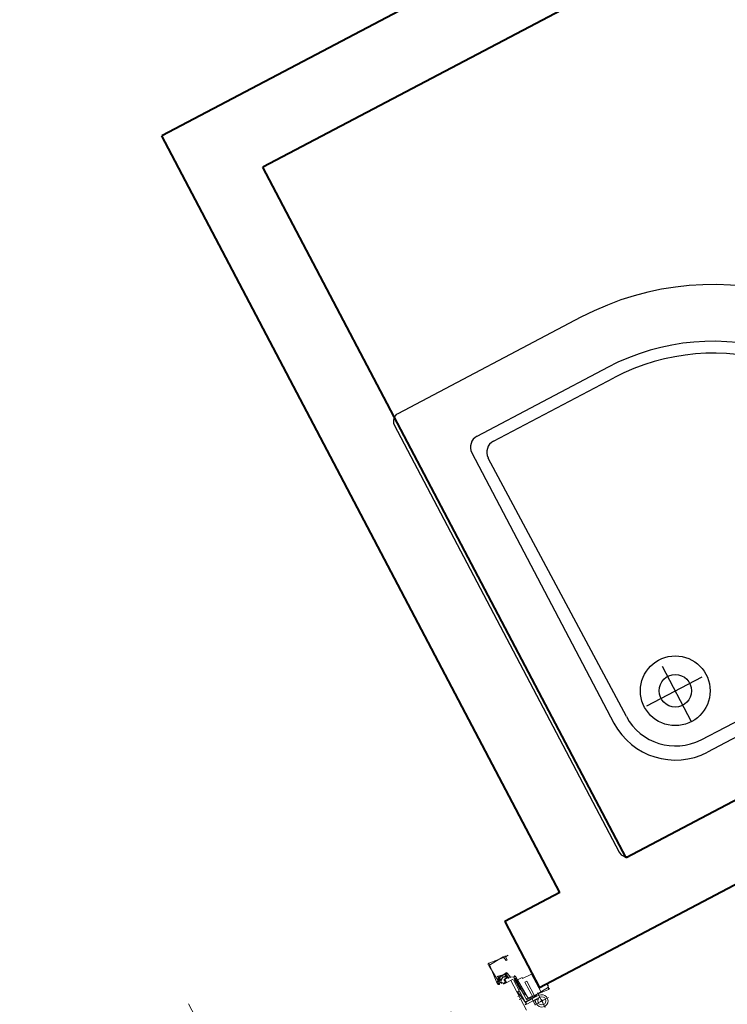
# Model space of a CAD drawing. Header units: metres. Extents: x 7408630 to 7411134, y 5569633 to 5570339.
# Tile 277 of 303: x 7410527.81 to 7410528.94, y 5569915.56 to 5569917.13. Entities that reach past the tile are written whole.
import ezdxf
from ezdxf.enums import TextEntityAlignment as Align

# ---------------------------------------------------------------- set-up
doc = ezdxf.new("R2010")
doc.units = ezdxf.units.M
doc.header["$MEASUREMENT"] = 0
for name, pattern in [('AI9-LType1', [0.8470194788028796, 0.3531305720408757, -0.2116666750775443, 0.07055555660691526, -0.2116666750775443]), ('CENTER', [0.6, 0.375, -0.075, 0.075, -0.075]), ('Hidden Line', [391.2222232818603, 282.2222232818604, -108.9999999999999])]:
    doc.linetypes.add(name, pattern=pattern)
for name, color, linetype, lineweight in [('0-drzwi-linia', 213, 'Continuous', 5), ('OPIS POM NOWE', 140, 'Continuous', 5), ('Opis_pom', 9, 'Continuous', 18), ('Sciany', 2, 'Continuous', 40)]:
    doc.layers.add(name, color=color, linetype=linetype, lineweight=lineweight)
doc.layers.add('IM-SANIT', color=31, linetype='Continuous')
doc.layers.add('IM-TABLES', color=42, linetype='Continuous')
doc.styles.add('ARIAL', font='tahoma.ttf')

# ---------------------------------------------------------------- blocks, each defined once
blk = doc.blocks.new('brodzik')
for p, q in [((33.21089274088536, 11.31558837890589), (-10.58023274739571, 11.31558837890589)), ((-11.31610514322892, -33.21158175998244), (-11.31610514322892, 10.58023274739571)), ((33.94676513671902, -8.203805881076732), (33.94676513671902, 10.58023274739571)), ((27.66635606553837, 6.280236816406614), (0, 6.280236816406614)), ((0, 5.013130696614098), (26.56461452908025, 5.179356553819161)), ((28.79772542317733, 5.148522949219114), (28.79772542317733, -8.31732177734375)), ((27.70356309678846, 4.046953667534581), (27.69598388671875, -8.292344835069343)), ((-6.280064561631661, -27.6670450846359), (-6.280064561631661, 0)), ((-5.013302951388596, 0), (-5.179701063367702, -26.56530354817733)), ((-4.047298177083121, -27.70356309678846), (8.29182807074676, -27.69529486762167)), ((-5.148695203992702, -28.79841444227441), (8.203633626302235, -28.79841444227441)), ((8.203633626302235, -33.94676513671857), (-10.58023274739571, -33.94676513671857))]:
    blk.add_line(p, q)
at = {"linetype": 'AI9-LType1'}
for p, q in [((-0.008957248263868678, 2.91127794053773), (-0.008957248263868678, -3.130730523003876)), ((-3.173621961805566, 0.003961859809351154), (2.869075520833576, 0.003961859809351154))]:
    blk.add_line(p, q, dxfattribs=at)
for centre, radius in [((0, 0), 3.161908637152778), ((-0.0003445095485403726, 0), 1.471055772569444)]:
    blk.add_circle(centre, radius)
for points in [[(-10.58023274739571, 11.31558837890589), (-10.98606499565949, 11.31558837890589), (-11.31610514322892, 10.98640950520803), (-11.31610514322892, 10.58023274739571)], [(33.94676513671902, 10.58023274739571), (33.94676513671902, 10.98640950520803), (33.61741400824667, 11.31558837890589), (33.21089274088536, 11.31558837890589)], [(0, 6.280236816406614), (-3.468866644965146, 6.280236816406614), (-6.280064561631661, 3.468522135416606), (-6.280064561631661, 0)], [(28.79772542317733, 5.148522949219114), (28.79772542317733, 5.773463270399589), (28.29129638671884, 6.280236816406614), (27.66635606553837, 6.280236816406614)], [(0, 5.013130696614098), (-2.761588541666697, 4.995905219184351), (-4.995732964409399, 2.761071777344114), (-5.013302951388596, 0)], [(8.203633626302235, -28.79841444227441), (19.57796088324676, -28.79841444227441), (28.79772542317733, -19.57796088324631), (28.79772542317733, -8.203805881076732)], [(8.203633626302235, -33.94676513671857), (22.42085367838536, -33.94676513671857), (33.94676513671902, -22.42085367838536), (33.94676513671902, -8.203805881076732)], [(8.29182807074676, -27.69529486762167), (19.00538601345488, -27.68840467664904), (27.6884046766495, -19.00538601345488), (27.69598388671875, -8.292344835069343)], [(-6.280064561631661, -27.6670450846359), (-6.280064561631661, -28.29198540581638), (-5.773635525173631, -28.79841444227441), (-5.148695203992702, -28.79841444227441)], [(-11.31610514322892, -33.21158175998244), (-11.31610514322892, -33.61741400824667), (-10.98606499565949, -33.94676513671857), (-10.58023274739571, -33.94676513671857)]]:
    blk.add_open_spline(points, degree=3)
for points in [[(27.70356309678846, 4.046953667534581), (27.70356309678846, 4.672238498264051), (27.19782307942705, 5.179012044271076), (26.57288275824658, 5.179356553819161), (26.5701266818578, 5.179356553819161), (26.56737060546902, 5.179356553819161), (26.56461452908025, 5.179356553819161)], [(-5.179701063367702, -26.56530354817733), (-5.183490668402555, -27.1902438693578), (-4.679817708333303, -27.69942898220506), (-4.054877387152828, -27.70356309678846), (-4.052465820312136, -27.70356309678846), (-4.050054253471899, -27.70356309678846), (-4.047298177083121, -27.70356309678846)]]:
    blk.add_open_spline(points, degree=3, knots=[0, 0, 0, 0, 1, 1, 1, 2, 2, 2, 2])
blk = doc.blocks.new('TABLE 2P 70x65 Plan')
at = {"color": 0, "linetype": 'ByBlock', "lineweight": -2}
for points in [[(-0.124999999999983, 0.4499999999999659), (-0.5249999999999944, 0.4499999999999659, 0.4142135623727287), (-0.5749999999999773, 0.4000000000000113), (-0.5750000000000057, 0.35, -0.4142135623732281), (-0.5249999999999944, 0.4000000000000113), (-0.124999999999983, 0.4000000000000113, -0.4142135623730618), (-0.07500000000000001, 0.35), (-0.07500000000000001, 0.4000000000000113, 0.4142135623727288)], [(-0.07500000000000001, 0.35, 0.4142135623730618), (-0.124999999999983, 0.4000000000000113), (-0.5249999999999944, 0.4000000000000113, 0.4142135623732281), (-0.5750000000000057, 0.35), (-0.5750000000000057, 0), (-0.07500000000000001, 0)], [(-0.07500000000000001, -1.050000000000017, -0.4142135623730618), (-0.124999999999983, -1.100000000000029), (-0.5249999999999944, -1.100000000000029, -0.4142135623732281), (-0.5750000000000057, -1.050000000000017), (-0.5750000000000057, -0.700000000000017), (-0.07500000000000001, -0.700000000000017)], [(-0.124999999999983, -1.149999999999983), (-0.5249999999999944, -1.149999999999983, -0.4142135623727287), (-0.5749999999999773, -1.100000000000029), (-0.5750000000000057, -1.050000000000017, 0.4142135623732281), (-0.5249999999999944, -1.100000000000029), (-0.124999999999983, -1.100000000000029, 0.4142135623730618), (-0.07500000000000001, -1.050000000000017), (-0.07500000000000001, -1.100000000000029, -0.4142135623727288)]]:
    blk.add_lwpolyline(points, format="xyb", close=True, dxfattribs=at)
at = {"color": 0, "linetype": 'ByBlock', "lineweight": -2, "ltscale": 0.2, "const_width": 0.01}
blk.add_lwpolyline([(-0.6500000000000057, -0.700000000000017), (0, -0.700000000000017), (0, 0), (-0.6499999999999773, 0)], close=True, dxfattribs=at)
blk = doc.blocks.new('8544-EI60')
at = {"color": 254, "true_color": 0xe9d9be}
for p, q in [((-5.292893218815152, 0), (6, 0)), ((6, 0), (7.353553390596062, -1.353553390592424)), ((-7.5, -2.207106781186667), (-7.5, -2.207106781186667)), ((-7.5, -5.207106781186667), (-7.5, -5.207106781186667)), ((-7.5, -8.207106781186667), (-7.5, -8.207106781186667)), ((-5.646446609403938, -0.146446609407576), (-7.353553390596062, -1.853553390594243)), ((-5.5, -3), (-7.353553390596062, -4.853553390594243)), ((-5.5, -6), (-7.353553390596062, -7.853553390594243)), ((-5.5, -1.414213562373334), (-6.646446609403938, -2.560660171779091)), ((-5.5, -4.414213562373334), (-6.646446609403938, -5.560660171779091)), ((-5.5, -7.414213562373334), (-6.646446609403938, -8.56066017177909)), ((-5.5, -3.000000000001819), (-5.5, -1.414213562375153)), ((-5.5, -6.000000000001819), (-5.5, -4.414213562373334)), ((-5.5, -7.414213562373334), (-5.292893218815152, -8)), ((-5.292893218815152, -8), (-1.220675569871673, -8)), ((-4.5, -3.929167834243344), (-4.5, -1)), ((-4.5, -1), (5, -1)), ((-4.5, -3.929167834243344), (0.3567985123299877, -2.726068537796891)), ((-4.5, -4.95939230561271), (0.1493854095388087, -3.807672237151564)), ((-4.5, -7), (-4.5, -4.959392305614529)), ((-4.5, -7), (-1.220675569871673, -7)), ((-0.7230308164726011, -8.548473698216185), (-1.09341854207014, -12.35097928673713)), ((3.139757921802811, -13.50000000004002), (-0.1004713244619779, -13.50000000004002)), ((0.2722586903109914, -8.645421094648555), (-0.06046149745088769, -12.06122104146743)), ((0.1493854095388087, -3.807672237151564), (5.195472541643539, -7.423506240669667)), ((2.967598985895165, -12.50000000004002), (0.3376543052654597, -12.50000000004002)), ((0.3567985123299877, -2.726068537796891), (5, -6.053210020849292)), ((5, -6.053210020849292), (5, -1)), ((6, -1.414213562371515), (6.646446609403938, -2.060660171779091)), ((6, -3.190910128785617), (6, -1.414213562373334)), ((6, -3.190910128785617), (7.353553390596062, -4.544463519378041)), ((6, -4.605123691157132), (6.646446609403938, -5.251570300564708)), ((6, -5.960603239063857), (6, -4.605123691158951)), ((6.723681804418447, -6.407779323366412), (7.5, -6.019457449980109)), ((7.5, -1.707106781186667), (7.5, -1.707106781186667)), ((7.5, -4.898016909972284), (7.5, -4.898016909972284)), ((7.5, -8), (7.637576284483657, -9.41069155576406))]:
    blk.add_line(p, q, dxfattribs=at)
for centre, radius, start, end in [((-5.292893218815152, -0.5), 0.5, 90, 134.9999999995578), ((-7, -2.207106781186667), 0.5, 135.0000000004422, 180), ((-7, -2.207106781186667), 0.5, 180, 315.0000000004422), ((-7, -5.207106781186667), 0.5, 135.0000000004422, 180), ((-7, -5.207106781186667), 0.5, 180, 315.0000000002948), ((-7, -8.207106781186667), 0.5, 135.0000000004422, 180), ((-7, -8.207106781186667), 0.5, 180, 315.0000000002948), ((-1.220675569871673, -8.5), 1.5, 354.4365851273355, 90), ((-1.220675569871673, -8.5), 0.5, 354.4365851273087, 90), ((0.3995157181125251, -12.49640038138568), 1.5, 174.4365851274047, 180.4124894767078), ((-0.1004713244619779, -12.50000000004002), 1, 180.412489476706, 270), ((0.3376543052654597, -12.10000000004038), 0.4, 174.436585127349, 270), ((2.967598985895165, -11.50000000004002), 1, 270, 290.1211574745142), ((3.139757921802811, -12.50000000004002), 1, 270, 288.9844651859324), ((0.1493854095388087, -3.807672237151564), 9.192327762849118, 290.1211574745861, 302.4405874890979), ((0.1493854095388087, -3.807672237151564), 10.19232776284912, 288.9844651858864, 310.5414289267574), ((3.739315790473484, -9.455649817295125), 2.5, 302.4405874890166, 54.37605705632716), ((6.5, -5.960603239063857), 0.5, 180, 296.5746612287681), ((7, -1.707106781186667), 0.5, 224.9999999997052, 0), ((7, -4.898016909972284), 0.5, 224.9999999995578, 0), ((5.149380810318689, -9.653350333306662), 2.5, 310.5414289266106, 5.570099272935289), ((7, -1.707106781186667), 0.5, 0, 44.99999999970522), ((7, -4.898016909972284), 0.5, 0, 44.99999999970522)]:
    blk.add_arc(centre, radius, start, end, dxfattribs=at)
blk = doc.blocks.new('zaw-dr-90-p')
at = {"color": 2, "linetype": 'CENTER', "ltscale": 0.2}
for p, q in [((24.5, 24), (31, 24)), ((24.50000000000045, 19), (31, 19)), ((12, 0), (-12, 0)), ((0, 12), (0, -12))]:
    blk.add_line(p, q, dxfattribs=at)
at = {"ltscale": 0.2}
for p, q in [((10, 12), (6.5, 12)), ((10, 0), (10, 6.500000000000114))]:
    blk.add_line(p, q, dxfattribs=at)
blk.add_lwpolyline([(10, 10), (10, 39), (6.5, 39), (6.5, 10)], dxfattribs=at)
blk.add_lwpolyline([(0, 6.5), (23.49999999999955, 6.5, 0.4142135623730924), (27.99999999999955, 11.00000000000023), (28, 31), (24.5, 31), (24.5, 11.00000000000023, -0.414213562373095), (23.50000000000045, 10.00000000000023), (0, 10.00000000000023, 4.561697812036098), (7.599342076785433, 6.500000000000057), (4.939572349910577, 4.224999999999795)], format="xyb", dxfattribs=at)
blk.add_lwpolyline([(-0.25, -0.2499999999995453), (-2.5, -0.2499999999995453), (-2.5, 0.25), (-0.25, 0.25), (-0.25, 2.500000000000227), (0.25, 2.500000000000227), (0.25, 0.25), (2.75, 0.2499999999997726), (2.75, -0.2499999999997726), (0.25, -0.2499999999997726), (0.25, -2.75), (-0.25, -2.75)], close=True)
blk.add_circle((0, 0), 6.5, dxfattribs=at)
blk = doc.blocks.new('drzwi 90- sc 12')
h = blk.add_hatch()
h.set_pattern_fill('ANSI37', color=256, scale=0.022, angle=0.001049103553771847, style=0)
h.set_pattern_definition([(135.0010491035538, (4473.985398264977, -4604.625111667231), (0.04939050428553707, 0.04939231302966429), []), (45.00104910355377, (4473.985398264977, -4604.625111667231), (0.04939231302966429, -0.04939050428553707), [])])
h.paths.add_polyline_path([(-13617.16966348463, 20305.72241383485), (-13616.96966348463, 20305.72241383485), (-13616.96966348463, 20306.72241383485), (-13617.16966348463, 20306.72241383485)])
h.paths.add_polyline_path([(-13617.16966348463, 20306.72241383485), (-13616.96966348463, 20306.72241383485), (-13616.96966348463, 20307.72241383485), (-13617.16966348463, 20307.72241383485)])
for p, q in [((-13617.76966341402, 20311.11918732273), (-13617.76966341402, 20305.71918732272)), ((-13617.76966341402, 20311.11918732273), (-13617.76966341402, 20305.71918732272)), ((-13616.16966341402, 20309.92241719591), (-13616.16966341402, 20311.01918732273)), ((-13617.36966341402, 20309.92241719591), (-13617.36966341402, 20305.81918732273)), ((-13616.16966341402, 20309.92241719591), (-13617.36966341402, 20309.92241719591)), ((-13616.76966341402, 20301.96231514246), (-13616.26966341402, 20301.96231514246))]:
    blk.add_line(p, q)
at = {"linetype": 'Hidden Line', "lineweight": 9, "ltscale": 0.05}
blk.add_line((-13715.06966341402, 20305.71918732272), (-13617.46966341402, 20305.71918732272), dxfattribs=at)
for points in [[(-13665.26966341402, 20284.95889074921), (-13665.26966341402, 20325.8255228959)], [(-13615.56966341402, 20309.64241719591), (-13615.31966341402, 20309.64241719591), (-13615.31966341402, 20309.8224171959), (-13616.31966341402, 20309.8224171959), (-13616.31966341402, 20309.64241719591), (-13615.91966341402, 20309.64241719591)]]:
    blk.add_lwpolyline(points)
at = {"ltscale": 0.2}
for points in [[(-13615.91966341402, 20309.64241719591), (-13616.62966341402, 20309.64241719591, 0.4142135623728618), (-13616.78966341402, 20309.48241719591), (-13616.78966341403, 20305.58231514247, -0.4142135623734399), (-13617.12966341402, 20305.24231514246), (-13617.57966341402, 20305.24231514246, 0.4142135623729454), (-13617.73966341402, 20305.08231514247), (-13617.73966341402, 20304.48231514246, -0.4142135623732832), (-13618.07966341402, 20304.14231514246), (-13619.25966341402, 20304.14231514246, -0.4142135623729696), (-13619.59966341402, 20304.48231514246), (-13619.59966341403, 20305.14731514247, 1), (-13619.78966341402, 20305.14731514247), (-13619.78966341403, 20301.96231514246, 0.4142135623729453), (-13619.62966341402, 20301.80231514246), (-13617.10966341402, 20301.80231514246, 0.4142135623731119), (-13616.94966341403, 20301.96231514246), (-13616.94966341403, 20302.52231514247), (-13616.76966341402, 20302.52231514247), (-13616.76966341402, 20301.96231514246, -0.414213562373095), (-13617.10966341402, 20301.62231514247), (-13619.62966341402, 20301.62231514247, -0.414213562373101), (-13619.96966341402, 20301.96231514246), (-13619.96966341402, 20305.14731514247, -0.9999999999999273), (-13619.41966341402, 20305.14731514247), (-13619.41966341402, 20304.48231514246, 0.4142135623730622), (-13619.25966341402, 20304.32231514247), (-13618.07966341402, 20304.32231514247, 0.4142135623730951), (-13617.91966341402, 20304.48231514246), (-13617.91966341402, 20305.08231514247, -0.4142135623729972), (-13617.57966341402, 20305.42231514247), (-13617.12966341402, 20305.42231514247, 0.4142135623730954), (-13616.96966341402, 20305.58231514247), (-13616.96966341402, 20309.48241719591, -0.4142135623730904), (-13616.62966341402, 20309.8224171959), (-13613.10966341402, 20309.82241719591, -0.4142135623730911), (-13612.76966341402, 20309.48241719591), (-13612.76966341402, 20308.92241719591), (-13612.94966341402, 20308.92241719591), (-13612.94966341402, 20309.48241719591, 0.4142135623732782), (-13613.10966341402, 20309.64241719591), (-13615.56966341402, 20309.64241719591)], [(-13616.42966341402, 20309.49241719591), (-13616.42966341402, 20309.64241719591), (-13616.62966341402, 20309.64241719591, 0.4142135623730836), (-13616.78966341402, 20309.48241719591), (-13616.78966341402, 20306.14241719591), (-13615.98966341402, 20306.14241719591), (-13615.98966341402, 20306.34241719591), (-13614.38966341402, 20306.34241719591), (-13614.38966341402, 20309.64241719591), (-13614.92966341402, 20309.64241719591), (-13614.92966341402, 20309.49241719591)]]:
    blk.add_lwpolyline(points, format="xyb", dxfattribs=at)
for points in [[(-13616.78966341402, 20308.8224171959), (-13616.96966341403, 20308.8224171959), (-13616.96966341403, 20307.42241719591), (-13616.78966341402, 20307.42241719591)], [(-13616.96966348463, 20307.72241383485), (-13617.16966348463, 20307.72241383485), (-13617.16966348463, 20305.72241383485), (-13616.96966348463, 20305.72241383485)]]:
    blk.add_lwpolyline(points, close=True)
at = {"lineweight": 30}
for points in [[(-13614.26970360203, 20308.92433977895), (-13609.26970360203, 20308.92433977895)], [(-13614.26970360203, 20308.92433977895), (-13614.26970360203, 20296.92433977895)]]:
    blk.add_lwpolyline(points, dxfattribs=at)
blk.add_arc((-13617.46966341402, 20305.81918732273), 0.09999999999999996, 270.0000000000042, 4.158575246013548e-12)
at = {"xscale": 0.09999999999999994, "yscale": 0.09999999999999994, "zscale": 0.09999999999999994, "rotation": 180.0000000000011}
for name, p in [('zaw-dr-90-p', (-13614.91966341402, 20310.92241719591)), ('8544-EI60', (-13618.66966341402, 20304.32231514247))]:
    blk.add_blockref(name, p, dxfattribs=at)
blk = doc.blocks.new('A$C142d3faa')
at = {"layer": 'Sciany'}
for points in [[(4036.72179774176, 821.6073662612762), (4036.72179774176, 958.6073662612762)], [(4136.72179774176, 958.6073662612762), (4036.72179774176, 958.6073662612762)], [(4048.72179774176, 821.6073662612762), (4048.72179774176, 946.6073662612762)], [(4148.72179774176, 946.6073662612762), (4048.72179774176, 946.6073662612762)], [(4036.72179774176, 821.6073662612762), (4026.72179774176, 821.6073662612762)], [(4026.72179774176, 821.6073662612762), (4026.72179774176, 809.6073662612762)], [(4281.721797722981, 821.6073662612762), (4048.72179774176, 821.6073662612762)], [(4281.721797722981, 809.6073662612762), (4026.72179774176, 809.6073662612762)]]:
    blk.add_lwpolyline(points, dxfattribs=at)
at = {"layer": '0-drzwi-linia', "xscale": -1, "rotation": 180}
blk.add_blockref('drzwi 90- sc 12', (17640.99150134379, 21118.53170604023), dxfattribs=at)
at = {"layer": 'IM-SANIT', "xscale": 1.767453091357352, "yscale": 1.767453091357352, "zscale": 1.767453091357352, "rotation": 90.00000000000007}
blk.add_blockref('brodzik', (4068.139761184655, 841.608051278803), dxfattribs=at)
at = {"layer": 'IM-TABLES', "xscale": -100, "yscale": 100, "zscale": 100, "rotation": 270}
blk.add_blockref('TABLE 2P 70x65 Plan', (4082.845918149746, 1071.607366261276), dxfattribs=at)
at = {"layer": 'OPIS POM NOWE', "style": 'ARIAL'}
for tag, p in [('E1,4', (2085.453509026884, 1677.902724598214)), ('E1,4', (2642.565068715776, 1467.098580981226)), ('E1,4', (2887.554946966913, 1334.669140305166)), ('E1,1', (2346.15172770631, 945.3069204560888)), ('E1,2', (2380.289767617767, 731.4605824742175)), ('E1,4', (3248.926969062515, 423.5622677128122)), ('E1,3', (2269.290473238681, 389.8474601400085)), ('E1,5', (4145.396889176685, -41.41678165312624))]:
    blk.add_attdef(tag, text='', height=23.936, dxfattribs=at).set_placement(p, align=Align.MIDDLE_CENTER)
at = {"layer": 'Opis_pom', "ltscale": 0.7, "style": 'ARIAL'}
for tag, p in [('B1,18', (784.175454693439, 4749.376909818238)), ('B1,21', (1474.160621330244, 4744.552251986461)), ('B1/17', (593.1950013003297, 4721.360037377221)), ('1,23', (2643.879736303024, 4721.360037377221)), ('1,22', (2015.997302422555, 4715.619925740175)), ('A1,1', (-123.2752701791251, 4710.792713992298)), ('B1,1', (2964.213888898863, 4687.194759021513)), ('B1,19', (983.4770436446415, 4684.250472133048)), ('A1,6', (-365.3793687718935, 4657.226791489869)), ('A1,16', (198.2072643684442, 4631.436355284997)), ('B1,20', (1267.194878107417, 4624.632454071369)), ('B1,3', (3298.013043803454, 4567.235815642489)), ('B1,4', (4545.109849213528, 4480.622250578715)), ('A1,5', (-782.1155021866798, 4446.932694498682)), ('A1,2', (-186.9193724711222, 4425.112318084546)), ('A1,15', (198.2072643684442, 4391.000839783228)), ('B1,2', (2872.012077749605, 4302.459186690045)), ('A1,3', (-121.2895641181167, 4150.905633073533)), ('B1,8', (2427.383192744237, 4053.123158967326)), ('B1,6', (4754.926236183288, 3940.334623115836)), ('A1,4', (-837.6792277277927, 3920.772192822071)), ('B1,14', (401.2060605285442, 3890.998977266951)), ('B1,13', (1255.283140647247, 3857.264790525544)), ('B1,5', (4487.887436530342, 3854.524062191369)), ('B1,10', (1961.599271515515, 3852.276071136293)), ('B1,9', (2126.781835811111, 3827.246892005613)), ('B1,7', (3203.179523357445, 3799.68363001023)), ('B1,11', (2118.658790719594, 3658.838670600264)), ('B1,12', (1949.477289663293, 3633.257187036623)), ('C1,2', (2894.604733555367, 3427.283363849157)), ('C1,3', (2160.246723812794, 3198.455877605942)), ('C1,1', (3129.25555325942, 2706.44898945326)), ('C1,4', (2077.339235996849, 2485.413103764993)), ('C1,5', (2131.383208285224, 2180.309788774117)), ('C1,10', (3196.043433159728, 2172.920878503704)), ('C1,9', (3215.995519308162, 1907.634199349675)), ('C1,6', (2168.073843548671, 1819.58528353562)), ('D0,18', (1348.653176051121, 1483.781635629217)), ('C1,8', (2890.195548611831, 1472.29709332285)), ('C1,7', (2247.746238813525, 1432.404889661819)), ('D,03', (680.1466722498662, 1361.206844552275)), ('D0,15', (1769.826019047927, 1360.285680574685)), ('D,07', (301.6534830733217, 1339.208595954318)), ('D0,6', (-189.623502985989, 1299.117330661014)), ('D0,8', (-573.6059719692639, 1280.794415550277)), ('D0,2', (1011.718833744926, 1184.667071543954)), ('D0,4', (520.2942003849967, 1181.603761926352)), ('D0,14', (1790.011409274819, 1156.002015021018)), ('D,05', (264.3299696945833, 1077.697489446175)), ('D0,13', (1760.78024321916, 974.2700197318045)), ('D0,09', (-770.0709432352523, 944.5551283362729)), ('D0,1', (999.9887503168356, 928.6062601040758)), ('D0,10', (-751.0723892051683, 564.5580135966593)), ('D0,11', (-751.0723892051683, 336.7382673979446)), ('D0,12', (198.7439030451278, 306.3970252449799))]:
    blk.add_attdef(tag, text='', height=11.968, dxfattribs=at).set_placement(p, align=Align.MIDDLE_CENTER)

msp = doc.modelspace()

# ---------------------------------------------------------------- block references
at = {"xscale": 0.01, "yscale": 0.01, "zscale": 0.01, "rotation": 27.75854060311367}
msp.add_blockref('A$C142d3faa', (7410496.779402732, 5569889.662845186), dxfattribs=at)

doc.saveas('drawing.dxf')
